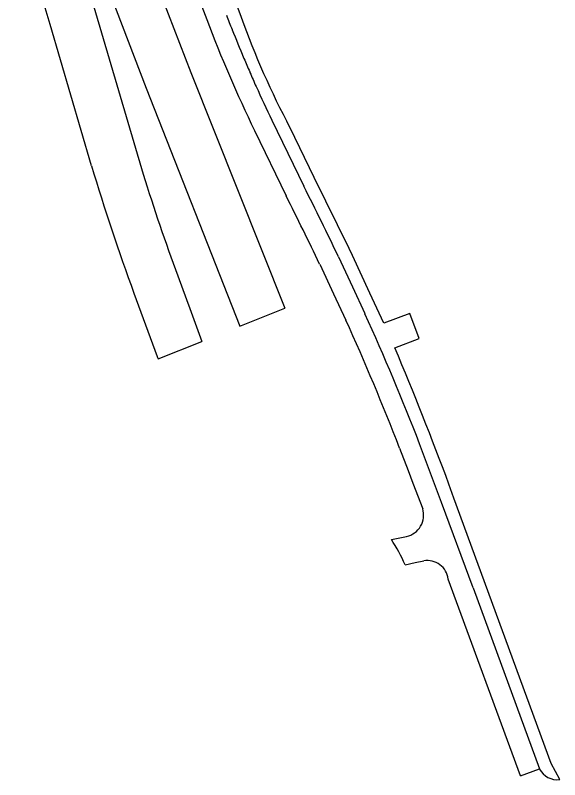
# Model space of a CAD drawing. Extents: x 194485 to 197793, y 468269 to 470822.
# Drawn here: x 195401.1 to 195482.1, y 469007.7 to 469121.6 of the extents above; entities that cross this region are included whole.
import ezdxf

# ---------------------------------------------------------------- set-up
doc = ezdxf.new("R2010")
doc.units = 0
doc.layers.add('BGT grensvlak wegdeel', color=7, linetype='Continuous')

msp = doc.modelspace()

# ---------------------------------------------------------------- linework, layer by layer
at = {"layer": 'BGT grensvlak wegdeel'}
for p, q in [((195429.66, 469134.63), (195434.74, 469121.27)), ((195412.43, 469099.16), (195406.26, 469120.21)), ((195435.99, 469113.12), (195436.03, 469113.04)), ((195420.58, 469110.73), (195434.52, 469075.25)), ((195439.26, 469105.95), (195444.05, 469096.09)), ((195436.71, 469104.39), (195441.42, 469094.67)), ((195425.27, 469082.75), (195426.56, 469079.24)), ((195426.56, 469079.24), (195427.06, 469077.88)), ((195427.06, 469077.88), (195428.85, 469072.98)), ((195434.52, 469075.25), (195441.23, 469077.93)), ((195461.21, 469073.44), (195459.83, 469077.14)), ((195457.58, 469072.03), (195461.21, 469073.44)), ((195422.35, 469070.39), (195428.85, 469072.98)), ((195458.3, 469057.09), (195459.57, 469053.77)), ((195459.57, 469053.77), (195460.29, 469051.88)), ((195460.29, 469051.88), (195461.75, 469048.05)), ((195457.08, 469043.46), (195459.33, 469043.93)), ((195476.33, 469008.28), (195465.56, 469037.58)), ((195469.24, 469036.26), (195479.13, 469009.31)), ((195482.15, 469007.71), (195480.9, 469010.08)), ((195476.33, 469008.28), (195479.13, 469009.31)), ((195479.13, 469009.31), (195479.14, 469009.28))]:
    msp.add_line(p, q, dxfattribs=at)
for points in [[(195416.7, 469140.43), (195418.79, 469134.96), (195427.21, 469113.03), (195441.23, 469077.93)], [(195422.19, 469140.36), (195424.26, 469134.96), (195429.59, 469120.93)], [(195410.68, 469136.62), (195410.74, 469136.45), (195420.58, 469110.73)], [(195408.72, 469135.51), (195409.79, 469132.38), (195412.79, 469122.83), (195420.13, 469097.9)], [(195433.36, 469119.45), (195433.37, 469119.43), (195433.37, 469119.42)], [(195435.08, 469115.26), (195435.11, 469115.18), (195435.14, 469115.11)], [(195453.9, 469080.16), (195451.29, 469085.76), (195450.8, 469086.82), (195445.59, 469097.39), (195441.99, 469104.82)], [(195449.22, 469085.57), (195451.32, 469081.1), (195453.15, 469077.12)], [(195446.41, 469084.5), (195448.49, 469080.08), (195450.3, 469076.16)], [(195418.75, 469080.17), (195422.21, 469070.75), (195422.28, 469070.57), (195422.35, 469070.39)], [(195459.83, 469077.14), (195455.97, 469075.71), (195453.9, 469080.16)], [(195469.24, 469036.26), (195464.56, 469049.01), (195461.27, 469057.74)], [(195480.9, 469010.08), (195466.39, 469049.61), (195465.64, 469051.73)], [(195459.12, 469039.7), (195460.64, 469040.04), (195461.92, 469040.32)]]:
    msp.add_lwpolyline(points, dxfattribs=at)
for centre, radius, start, end in [((195157.4, 469046.93), 259.43, 16.4066, 20.0626), ((195625.38, 469195.81), 206.65, 201.0559, 201.6874), ((195550.78, 469162.64), 123.2, 199.6191, 207.9868), ((195622.72, 469194.2), 206.56, 200.774, 205.7719), ((195637.19, 469200.43), 219.32, 201.6777, 202.8526), ((195664.27, 469212.07), 248.8, 202.9349, 203.4345), ((195622.38, 469193.9), 203.14, 203.4583, 204.0963), ((195633.92, 469198.93), 215.72, 204.0635, 205.5302), ((195709.1, 469187.32), 309.49, 196.5508, 200.2558), ((195690.49, 469181.28), 282.92, 197.1403, 200.3799), ((194977.44, 468860.67), 522.64, 25.4875, 26.7727), ((194959.68, 468851.82), 539.48, 25.5495, 26.7527), ((195133.25, 468931.63), 351.43, 21.0288, 24.4555), ((195146.32, 468937.54), 334.1, 20.9672, 24.5138), ((195019.62, 468886.36), 475.7, 20.3429, 22.9735), ((195458.65, 469047.1), 3.24, 282.1807, 17.0732), ((195436.34, 469029.8), 24.84, 23.4974, 33.3728), ((195462.42, 469037.19), 3.16, 7.0724, 99.1576), ((195481.79, 469010.7), 3.01, 208.2108, 276.7708)]:
    msp.add_arc(centre, radius, start, end, dxfattribs=at)

doc.saveas('drawing.dxf')
